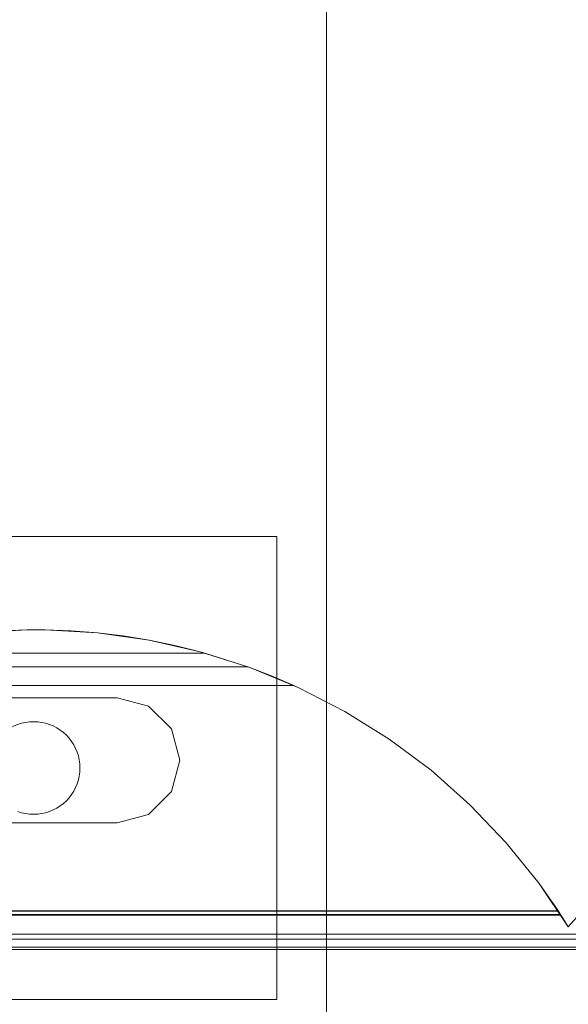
# Model space of a CAD drawing. Header units: inches. Extents: x -412 to -304, y -62 to 18.
# Tile 290 of 656: x -358.845 to -357.912, y -29.566 to -27.892. Entities that reach past the tile are written whole.
import ezdxf

# ---------------------------------------------------------------- set-up
doc = ezdxf.new("R2010")
doc.units = ezdxf.units.IN
doc.header["$LTSCALE"] = 32
doc.header["$MEASUREMENT"] = 0
doc.linetypes.add('Dash Style-1', pattern=[0.083328, 0.041656, -0.041672])
for name, color, linetype, lineweight in [('Black', 7, 'Continuous', 18), ('DashLineFill', 7, 'Dash Style-1', 13), ('Drawing', 7, 'Continuous', 18), ('Metal_HtAdjMech', 7, 'Continuous', 18), ('Metal_MP', 7, 'Continuous', 5), ('None', 7, 'Continuous', 18), ('SolidLine', 7, 'Continuous', 15), ('Wood_1-H', 7, 'Continuous', 13)]:
    doc.layers.add(name, color=color, linetype=linetype, lineweight=lineweight)

# ---------------------------------------------------------------- blocks, each defined once
blk = doc.blocks.new('Group-20')
at = {"layer": 'Black'}
for points in [[(-34.5479, 16.5361, 28.9791), (34.5479, 16.5361, 28.9791), (34.5479, -16.5361, 28.9791), (-34.5479, -16.5361, 28.9791)], [(-34.5479, 16.5361, 27.7008), (34.5479, 16.5361, 27.7008), (34.5479, -16.5361, 27.7008), (-34.5479, -16.5361, 27.7008)]]:
    blk.add_3dface(points, dxfattribs=at)
at = {"layer": 'Wood_1-H'}
for points in [[(-35.9649, 17.9531, 28.9988), (35.9649, 17.9531, 28.9988), (35.9649, -17.9531, 28.9988), (-35.9649, -17.9531, 28.9988)], [(-35.9649, 17.9531, 28.9791), (35.9649, 17.9531, 28.9791), (35.9649, -17.9531, 28.9791), (-35.9649, -17.9531, 28.9791)]]:
    blk.add_3dface(points, dxfattribs=at)
blk = doc.blocks.new('MPHtAdjStrut-1086 (3D)')
at = {"layer": 'Metal_MP', "invisible_edges": 10}
for points in [[(-19.718, -0.25, 5.3125), (19.718, -0.25, 5.3125), (19.718, 0.25, 5.3125), (-19.718, 0.25, 5.3125)], [(-19.718, 0.25, 2.3125), (19.718, 0.25, 2.3125), (19.718, -0.25, 2.3125), (-19.718, -0.25, 2.3125)]]:
    blk.add_3dface(points, dxfattribs=at)
at = {"layer": 'Metal_MP'}
blk.add_3dface([(-19.718, -0.25, 5.3125), (-19.718, -0.25, 2.3125), (19.718, -0.25, 2.3125), (19.718, -0.25, 5.3125)], dxfattribs=at)
blk = doc.blocks.new('MpHtAdjBase-3 (3D)')
at = {"layer": 'Black', "color": 7}
blk.add_blockref('MPHtAdjStrut-1086 (3D)', (0, 0), dxfattribs=at)
blk = doc.blocks.new('MpHtAdjTrough-1095 (3D)')
at = {"layer": 'Black'}
for points in [[(-17.3622, -4.0547, -1.5537), (17.3622, -4.0547, -1.5537), (17.3622, 2.5995, -3.9756), (-17.3622, 2.5995, -3.9756)], [(-17.3622, 2.5917, -4.0365), (17.3622, 2.5917, -4.0365), (17.3622, -4.0751, -1.6099), (-17.3622, -4.0751, -1.6099)]]:
    blk.add_3dface(points, dxfattribs=at)
blk = doc.blocks.new('MPHtAdj-PowerUnit (3D)')
at = {"layer": 'Metal_HtAdjMech'}
for points, invisible_edges in [([(-8.3398, 1.8151, -0.1575), (-17.6238, 0.1607, -0.1575), (-17.8539, -0.5139, -0.1575), (-17.815, -0.5528, -0.1575)], 11), ([(-8.3076, 1.7985, -0.1575), (-8.3398, 1.8151, -0.1575), (-17.815, -0.5528, -0.1575), (-17.8007, -0.6059, -0.1575)], 10), ([(-17.6238, 0.1607, -0.1575), (-8.3398, 1.8151, -0.1575), (-17.5893, 1.3746, -0.1575)], 11), ([(-17.8007, -0.6059, -0.1575), (-8.2139, 1.666, -0.1575), (-8.3076, 1.7985, -0.1575)], 9), ([(-17.4842, 1.7742, -1.5759), (-17.4842, -1.8449, -1.5759), (-17.5074, -1.8122, -1.5484), (-17.5074, 1.7415, -1.5484)], 5), ([(-17.5074, 1.7415, -1.5484), (-17.5074, -1.8122, -1.5484), (-17.5281, -1.7828, -1.5191), (-17.5281, 1.7121, -1.5191)], 5), ([(-17.5376, 1.6987, -1.5039), (-17.5281, 1.7121, -1.5191), (-17.5281, -1.7828, -1.5191)], 10), ([(-17.5376, -1.7694, -1.5039), (-17.5464, -1.7569, -1.4882), (-17.5464, 1.6862, -1.4882), (-17.5376, 1.6987, -1.5039)], 10), ([(-17.5376, 1.6987, -1.5039), (-17.5281, -1.7828, -1.5191), (-17.5376, -1.7694, -1.5039)], 9), ([(-17.5608, 1.666, -1.4588), (-17.5539, 1.6757, -1.4736), (-17.5539, -1.7464, -1.4737)], 10), ([(-17.5539, 1.6757, -1.4736), (-17.5464, 1.6862, -1.4882), (-17.5464, -1.7569, -1.4882)], 10), ([(-17.5539, 1.6757, -1.4736), (-17.5464, -1.7569, -1.4882), (-17.5539, -1.7464, -1.4737)], 9), ([(-17.8007, -0.6059, -0.1575), (-8.2039, 1.6085, -0.1575), (-8.2068, 1.6466, -0.1575), (-8.2139, 1.666, -0.1575)], 9), ([(-17.575, 1.5561, -1.4223), (-17.562, 1.6625, -1.4558), (-17.5706, -1.6792, -1.4346)], 11), ([(-17.5706, -1.6792, -1.4346), (-17.562, 1.6625, -1.4558), (-17.562, -1.7332, -1.4558)], 11), ([(-17.562, 1.6625, -1.4558), (-17.5608, 1.666, -1.4588), (-17.5539, -1.7464, -1.4737)], 10), ([(-17.5539, -1.7464, -1.4737), (-17.562, -1.7332, -1.4558), (-17.562, 1.6625, -1.4558)], 11), ([(-8.2039, 1.6085, -0.1575), (-17.8007, -0.6059, -0.1575), (-7.9597, 0.8645, -0.1575), (-7.9208, 0.9034, -0.1575)], 11), ([(-17.5851, 1.428, -1.3878), (-17.575, 1.5561, -1.4223), (-17.5804, -1.6739, -1.4052)], 10), ([(-17.575, 1.5561, -1.4223), (-17.575, -1.6769, -1.4223), (-17.5804, -1.6739, -1.4052)], 9), ([(-17.5706, -1.6792, -1.4346), (-17.575, -1.6769, -1.4223), (-17.575, 1.5561, -1.4223)], 10), ([(-17.5804, -1.6739, -1.4052), (-17.5851, -1.6713, -1.3878), (-17.5851, 1.428, -1.3878)], 8), ([(-17.5893, 1.3746, -0.1575), (-17.6511, 1.3155, -0.1575), (-17.651, 0.1851, -0.1575), (-17.6238, 0.1607, -0.1575)], 8), ([(-17.5891, -1.669, -1.3623), (-17.6031, -1.661, -1.3508), (-17.6031, 1.3614, -1.3508), (-17.5893, 1.3746, -1.3621)], 8), ([(-17.5893, 1.3746, -1.3621), (-17.5891, 1.3771, -1.3623), (-17.5891, -1.669, -1.3623)], 8), ([(-17.6238, 1.3416, -1.3451), (-17.6209, 1.3444, -1.3466), (-17.6209, -1.6503, -1.3466), (-17.6238, 0.1607, -1.3451)], 14), ([(-17.6238, 0.1607, -1.3451), (-17.6238, 0.1608, -1.3451), (-17.6238, 1.3416, -1.3451)], 10), ([(-17.6209, -1.6503, -1.3466), (-17.6209, 1.3444, -1.3466), (-17.6178, 1.3473, -1.3478), (-17.6178, -1.6522, -1.3478)], 5), ([(-17.6178, -1.6522, -1.3478), (-17.6178, 1.3473, -1.3478), (-17.6146, 1.3504, -1.3488), (-17.6146, -1.6541, -1.3488)], 5), ([(-17.6146, -1.6541, -1.3488), (-17.6146, 1.3504, -1.3488), (-17.6114, 1.3535, -1.3495), (-17.6114, -1.6561, -1.3495)], 1), ([(-7.9739, 0.8114, -0.1575), (-7.9597, 0.8645, -0.1575), (-17.8007, -0.6059, -0.1575)], 10), ([(-17.8007, -0.6059, -0.1575), (-7.9739, 0.5358, -0.1575), (-7.9739, 0.8114, -0.1575)], 9), ([(-17.8007, -0.6059, -0.1575), (-7.9597, 0.4826, -0.1575), (-7.9739, 0.5358, -0.1575)], 9), ([(-7.9208, 0.4437, -0.1575), (-7.9597, 0.4826, -0.1575), (-17.8007, -0.6059, -0.1575)], 10), ([(-17.8007, -0.6059, -0.1575), (-7.8676, 0.4295, -0.1575), (-7.9208, 0.4437, -0.1575)], 9), ([(-7.8684, 0.0208, -0.1575), (-7.8151, 0.0955, -0.1575), (-7.8676, 0.4295, -0.1575), (-17.8007, -0.6059, -0.1575)], 14), ([(-17.6448, 0.1796, -1.2087), (-17.6238, 0.1607, -0.1575), (-17.6504, 0.1846, -0.3887), (-17.651, 0.1851, -1.1812)], 11), ([(-17.6238, 0.1607, -0.1575), (-17.651, 0.1851, -0.1575), (-17.651, 0.1851, -0.3887), (-17.6504, 0.1846, -0.3887)], 8), ([(-17.6238, 0.1608, -1.3451), (-17.6238, 0.1607, -0.1575), (-17.6448, 0.1796, -1.2087)], 11), ([(-17.9991, -0.5528, -0.1575), (-17.6238, 0.1607, -0.1575), (-17.6974, 0.111, -0.1575)], 9), ([(-17.6238, 0.1607, -0.1575), (-17.9991, -0.5528, -0.1575), (-17.9602, -0.5139, -0.1575)], 9), ([(-17.6238, 0.1607, -0.1575), (-17.9602, -0.5139, -0.1575), (-17.907, -0.4996, -0.1575)], 9), ([(-17.907, -0.4996, -0.1575), (-17.8539, -0.5139, -0.1575), (-17.6238, 0.1607, -0.1575)], 10), ([(-17.6238, 0.1607, -0.1575), (-17.6504, 0.1438, -0.3887), (-17.6974, 0.111, -0.3828)], 9), ([(-17.6974, 0.111, -0.3828), (-17.6974, 0.111, -0.1575), (-17.6238, 0.1607, -0.1575)], 9), ([(-17.6504, 0.1438, -0.3887), (-17.6238, 0.1607, -0.1575), (-17.6448, 0.1474, -1.2087)], 11), ([(-17.6448, 0.1474, -1.2087), (-17.6238, 0.1607, -1.3451), (-17.6267, 0.1589, -1.3433)], 9), ([(-17.6448, 0.1474, -1.2087), (-17.6238, 0.1607, -0.1575), (-17.6238, 0.1607, -1.3451)], 11), ([(-17.6448, 0.1474, -1.2087), (-17.6267, 0.1589, -1.3433), (-17.6293, 0.1573, -1.3413)], 9), ([(-17.6448, 0.1474, -1.2087), (-17.6293, 0.1573, -1.3413), (-17.6318, 0.1557, -1.3391)], 9), ([(-17.6318, 0.1557, -1.3391), (-17.6341, 0.1543, -1.3367), (-17.6362, 0.153, -1.3341), (-17.6448, 0.1474, -1.2087)], 12), ([(-17.6362, 0.153, -1.3341), (-17.6371, 0.1524, -1.3327), (-17.6448, 0.1474, -1.2087)], 10), ([(-17.6448, 0.1474, -1.2087), (-17.6371, 0.1524, -1.3327), (-17.638, 0.1518, -1.3313)], 9), ([(-17.6448, 0.1474, -1.2087), (-17.638, 0.1518, -1.3313), (-17.6389, 0.1512, -1.3299)], 9), ([(-17.6448, 0.1474, -1.2087), (-17.6389, 0.1512, -1.3299), (-17.6396, 0.1508, -1.3284)], 9), ([(-17.6448, 0.1474, -1.2087), (-17.6396, 0.1508, -1.3284), (-17.6403, 0.1503, -1.3269)], 9), ([(-17.6403, 0.1503, -1.3269), (-17.6396, 0.1508, -1.3284), (-17.6396, -1.6386, -1.3284)], 10), ([(-17.6389, -1.6391, -1.3299), (-17.6396, 0.1508, -1.3284), (-17.6389, 0.1512, -1.3299)], 9), ([(-17.6389, -1.6391, -1.3299), (-17.6396, -1.6386, -1.3284), (-17.6396, 0.1508, -1.3284)], 10), ([(-17.6389, 0.1512, -1.3299), (-17.638, 0.1518, -1.3313), (-17.638, -1.6396, -1.3313)], 10), ([(-17.6389, 0.1512, -1.3299), (-17.638, -1.6396, -1.3313), (-17.6389, -1.6391, -1.3299)], 9), ([(-17.6371, -1.6402, -1.3328), (-17.638, 0.1518, -1.3313), (-17.6371, 0.1524, -1.3327)], 9), ([(-17.6371, -1.6402, -1.3328), (-17.638, -1.6396, -1.3313), (-17.638, 0.1518, -1.3313)], 10), ([(-17.6371, 0.1524, -1.3327), (-17.6362, 0.153, -1.3341), (-17.6362, -1.6408, -1.3341)], 10), ([(-17.6371, 0.1524, -1.3327), (-17.6362, -1.6408, -1.3341), (-17.6371, -1.6402, -1.3328)], 9), ([(-17.6341, 0.1543, -1.3367), (-17.6341, -1.6421, -1.3367), (-17.6362, -1.6408, -1.3341), (-17.6362, 0.153, -1.3341)], 5), ([(-17.6318, 0.1557, -1.3391), (-17.6318, -1.6435, -1.3391), (-17.6341, -1.6421, -1.3367), (-17.6341, 0.1543, -1.3367)], 5), ([(-17.6293, 0.1573, -1.3413), (-17.6293, -1.6451, -1.3413), (-17.6318, -1.6435, -1.3391), (-17.6318, 0.1557, -1.3391)], 5), ([(-17.6267, 0.1589, -1.3433), (-17.6267, -1.6468, -1.3433), (-17.6293, -1.6451, -1.3413), (-17.6293, 0.1573, -1.3413)], 5), ([(-17.6238, 0.1607, -1.3451), (-17.6238, -1.6485, -1.3451), (-17.6267, -1.6468, -1.3433), (-17.6267, 0.1589, -1.3433)], 5), ([(-17.6238, 0.1608, -1.3451), (-17.6238, 0.1607, -1.3451), (-17.6238, 0.1607, -0.1575)], 8), ([(-17.6238, 0.1607, -1.3451), (-17.6209, -1.6503, -1.3466), (-17.6238, -1.6485, -1.3451)], 9), ([(-17.6238, -1.6485, -1.3451), (-17.6238, 0.1607, -1.3451), (-17.6238, 0.1607, -1.3451)], 9), ([(-17.6238, 0.1607, -0.1575), (-17.6238, 0.1607, -1.3451), (-17.6238, 0.1607, -1.3451)], 8), ([(-17.6974, 0.111, -0.3828), (-17.6504, 0.1438, -0.3887), (-17.8539, -0.5139, -0.3632)], 10), ([(-17.6504, 0.1438, -0.3887), (-17.815, -0.5528, -0.3681), (-17.8539, -0.5139, -0.3632)], 9), ([(-17.8007, -0.6059, -0.3699), (-17.815, -0.5528, -0.3681), (-17.6504, 0.1438, -0.3887)], 10), ([(-17.6504, 0.1438, -0.3887), (-17.6504, -1.6316, -0.3887), (-17.8007, -0.8815, -0.3699), (-17.8007, -0.6059, -0.3699)], 10), ([(-17.6452, -1.635, -1.2087), (-17.651, -1.6312, -1.2087), (-17.651, 0.1434, -1.2087), (-17.6448, 0.1474, -1.2087)], 8), ([(-17.6448, 0.1474, -1.2087), (-17.651, 0.1434, -1.2087), (-17.6504, 0.1438, -0.3887)], 8), ([(-17.6448, 0.1474, -1.2087), (-17.6448, -1.6352, -1.2087), (-17.6452, -1.635, -1.2087)], 8), ([(-17.6448, 0.1474, -1.2087), (-17.6403, 0.1503, -1.3269), (-17.641, 0.1499, -1.3254)], 9), ([(-17.6448, 0.1474, -1.2087), (-17.641, 0.1499, -1.3254), (-17.6416, 0.1495, -1.3238)], 9), ([(-17.6448, 0.1474, -1.2087), (-17.6416, 0.1495, -1.3238), (-17.6421, 0.1492, -1.3223)], 9), ([(-17.6448, 0.1474, -1.2087), (-17.6421, 0.1492, -1.3223), (-17.6425, 0.1489, -1.3207)], 9), ([(-17.6448, 0.1474, -1.2087), (-17.6425, 0.1489, -1.3207), (-17.6429, 0.1486, -1.319)], 9), ([(-17.6448, 0.1474, -1.2087), (-17.6429, 0.1486, -1.319), (-17.6432, 0.1484, -1.3174)], 9), ([(-17.6448, 0.1474, -1.2087), (-17.6432, 0.1484, -1.3174), (-17.6435, 0.1483, -1.3158)], 9), ([(-17.6435, 0.1483, -1.3158), (-17.6436, 0.1482, -1.3141), (-17.6437, 0.1481, -1.3125), (-17.6448, 0.1474, -1.2087)], 8), ([(-17.6436, -1.636, -1.3141), (-17.6437, 0.1481, -1.3125), (-17.6436, 0.1482, -1.3141)], 9), ([(-17.6436, -1.636, -1.3141), (-17.6437, -1.6359, -1.3125), (-17.6437, 0.1481, -1.3125)], 8), ([(-17.6436, 0.1482, -1.3141), (-17.6435, 0.1483, -1.3158), (-17.6435, -1.6361, -1.3158)], 10), ([(-17.6436, 0.1482, -1.3141), (-17.6435, -1.6361, -1.3158), (-17.6436, -1.636, -1.3141)], 9), ([(-17.6432, -1.6363, -1.3174), (-17.6435, 0.1483, -1.3158), (-17.6432, 0.1484, -1.3174)], 9), ([(-17.6432, -1.6363, -1.3174), (-17.6435, -1.6361, -1.3158), (-17.6435, 0.1483, -1.3158)], 10), ([(-17.6432, 0.1484, -1.3174), (-17.6429, 0.1486, -1.319), (-17.6429, -1.6365, -1.319)], 10), ([(-17.6432, 0.1484, -1.3174), (-17.6429, -1.6365, -1.319), (-17.6432, -1.6363, -1.3174)], 9), ([(-17.6425, -1.6367, -1.3207), (-17.6429, 0.1486, -1.319), (-17.6425, 0.1489, -1.3207)], 9), ([(-17.6425, -1.6367, -1.3207), (-17.6429, -1.6365, -1.319), (-17.6429, 0.1486, -1.319)], 10), ([(-17.6425, 0.1489, -1.3207), (-17.6421, 0.1492, -1.3223), (-17.6421, -1.637, -1.3223)], 10), ([(-17.6425, 0.1489, -1.3207), (-17.6421, -1.637, -1.3223), (-17.6425, -1.6367, -1.3207)], 9), ([(-17.6416, -1.6373, -1.3239), (-17.6421, 0.1492, -1.3223), (-17.6416, 0.1495, -1.3238)], 9), ([(-17.6416, -1.6373, -1.3239), (-17.6421, -1.637, -1.3223), (-17.6421, 0.1492, -1.3223)], 10), ([(-17.6416, 0.1495, -1.3238), (-17.641, 0.1499, -1.3254), (-17.641, -1.6377, -1.3254)], 10), ([(-17.6416, 0.1495, -1.3238), (-17.641, -1.6377, -1.3254), (-17.6416, -1.6373, -1.3239)], 9), ([(-17.6403, -1.6381, -1.3269), (-17.641, 0.1499, -1.3254), (-17.6403, 0.1503, -1.3269)], 9), ([(-17.6403, -1.6381, -1.3269), (-17.641, -1.6377, -1.3254), (-17.641, 0.1499, -1.3254)], 10), ([(-17.6403, 0.1503, -1.3269), (-17.6396, -1.6386, -1.3284), (-17.6403, -1.6381, -1.3269)], 9), ([(-17.9991, -0.5528, -0.1575), (-17.6974, 0.111, -0.1575), (-17.7666, 0.0552, -0.1575)], 9), ([(-17.7666, 0.0552, -0.3742), (-17.6974, 0.111, -0.3828), (-17.8539, -0.5139, -0.3632)], 10), ([(-17.7666, 0.0552, -0.3742), (-17.7666, 0.0552, -0.1575), (-17.6974, 0.111, -0.1575), (-17.6974, 0.111, -0.3828)], 5), ([(-17.7666, 0.0552, -0.1575), (-17.8309, -0.0061, -0.1575), (-17.8899, -0.0726, -0.1575), (-17.9991, -0.5528, -0.1575)], 12), ([(-17.8309, -0.0061, -0.3661), (-17.7666, 0.0552, -0.3742), (-17.8539, -0.5139, -0.3632)], 10), ([(-17.8309, -0.0061, -0.3661), (-17.8309, -0.0061, -0.1575), (-17.7666, 0.0552, -0.1575), (-17.7666, 0.0552, -0.3742)], 5), ([(-17.8007, -0.6059, -0.1575), (-7.928, -0.0491, -0.1575), (-7.8684, 0.0208, -0.1575)], 9), ([(-17.8539, -0.5139, -0.3632), (-17.907, -0.4996, -0.3565), (-17.8899, -0.0726, -0.3587), (-17.8309, -0.0061, -0.3661)], 10), ([(-17.8899, -0.0726, -0.3587), (-17.8899, -0.0726, -0.1575), (-17.8309, -0.0061, -0.1575), (-17.8309, -0.0061, -0.3661)], 5), ([(-8.0641, -0.172, -0.1575), (-7.9934, -0.1135, -0.1575), (-7.928, -0.0491, -0.1575), (-17.8007, -0.6059, -0.1575)], 12), ([(-17.9991, -0.5528, -0.1575), (-17.8899, -0.0726, -0.1575), (-17.9431, -0.1438, -0.1575), (-17.9901, -0.2192, -0.1575)], 9), ([(-17.9431, -0.1438, -0.352), (-17.9431, -0.1438, -0.1575), (-17.8899, -0.0726, -0.1575), (-17.8899, -0.0726, -0.3587)], 5), ([(-17.9431, -0.1438, -0.352), (-17.8899, -0.0726, -0.3587), (-17.907, -0.4996, -0.3565)], 10), ([(-17.907, -0.4996, -0.3565), (-18.0307, -0.2982, -0.341), (-17.9901, -0.2192, -0.3461), (-17.9431, -0.1438, -0.352)], 9), ([(-17.9901, -0.2192, -0.3461), (-17.9901, -0.2192, -0.1575), (-17.9431, -0.1438, -0.1575), (-17.9431, -0.1438, -0.352)], 5), ([(-17.8007, -0.6059, -0.1575), (-17.8007, -0.8815, -0.1575), (-8.1396, -0.2242, -0.1575), (-8.0641, -0.172, -0.1575)], 10), ([(-17.907, -0.9878, -0.1575), (-18.0892, -1.0309, -0.1575), (-8.1396, -0.2242, -0.1575)], 11), ([(-8.1396, -0.2242, -0.1575), (-18.0892, -1.0309, -0.1575), (-18.0675, -1.0995, -0.1575)], 9), ([(-8.1396, -0.2242, -0.1575), (-18.0675, -1.0995, -0.1575), (-18.0351, -1.18, -0.1575)], 9), ([(-17.9901, -0.2192, -0.1575), (-18.0307, -0.2982, -0.1575), (-18.0646, -0.3804, -0.1575), (-17.9991, -0.5528, -0.1575)], 12), ([(-18.0351, -1.18, -0.1575), (-17.9963, -1.2576, -0.1575), (-17.9514, -1.3317, -0.1575), (-8.1396, -0.2242, -0.1575)], 12), ([(-18.0307, -0.2982, -0.341), (-18.0307, -0.2982, -0.1575), (-17.9901, -0.2192, -0.1575), (-17.9901, -0.2192, -0.3461)], 5), ([(-8.1396, -0.2242, -0.1575), (-17.9514, -1.3317, -0.1575), (-17.9005, -1.402, -0.1575), (-17.844, -1.4679, -0.1575)], 9), ([(-8.1396, -0.2242, -0.1575), (-17.8539, -0.9736, -0.1575), (-17.907, -0.9878, -0.1575)], 9), ([(-17.815, -0.9347, -0.1575), (-17.8539, -0.9736, -0.1575), (-8.1396, -0.2242, -0.1575)], 10), ([(-8.1396, -0.2242, -0.1575), (-17.844, -1.4679, -0.1575), (-17.7824, -1.5289, -0.1575), (-17.716, -1.5847, -0.1575)], 9), ([(-17.8007, -0.8815, -0.1575), (-17.815, -0.9347, -0.1575), (-8.1396, -0.2242, -0.1575)], 10), ([(-17.716, -1.5847, -0.1575), (-17.6452, -1.635, -0.1575), (-8.1396, -0.2242, -0.1575)], 10), ([(-17.6452, -1.635, -0.1575), (-17.5706, -1.6792, -0.1575), (-8.1396, -0.2242, -0.1575)], 10), ([(-8.1866, -1.4627, -0.1575), (-8.1354, -1.4169, -0.1575), (-8.1396, -0.2242, -0.1575), (-17.5706, -1.6792, -0.1575)], 12), ([(-18.0307, -0.2982, -0.1575), (-18.0501, -0.3428, -0.3245), (-18.0646, -0.3804, -0.3099)], 9), ([(-18.0646, -0.3804, -0.3099), (-18.0646, -0.3804, -0.1575), (-18.0307, -0.2982, -0.1575)], 9), ([(-18.0342, -0.3059, -0.3406), (-18.0501, -0.3428, -0.3245), (-18.0307, -0.2982, -0.1575)], 10), ([(-18.0307, -0.2982, -0.1575), (-18.0307, -0.2982, -0.341), (-18.0342, -0.3059, -0.3406)], 9), ([(-17.907, -0.4996, -0.3565), (-17.9602, -0.5139, -0.3499), (-18.0342, -0.3059, -0.3406), (-18.0307, -0.2982, -0.341)], 10), ([(-18.0646, -0.3804, -0.3099), (-18.0501, -0.3428, -0.3245), (-18.0342, -0.3059, -0.3406), (-18.0351, -1.18, -0.3397)], 12), ([(-18.0342, -0.3059, -0.3406), (-18.0342, -1.1819, -0.3406), (-18.0351, -1.18, -0.3397)], 8), ([(-18.0342, -1.1819, -0.3406), (-18.0342, -0.3059, -0.3406), (-18.0133, -0.6059, -0.3432), (-18.0133, -0.8815, -0.3432)], 10), ([(-17.9602, -0.5139, -0.3499), (-17.9991, -0.5528, -0.345), (-18.0342, -0.3059, -0.3406)], 10), ([(-17.9991, -0.5528, -0.345), (-18.0133, -0.6059, -0.3432), (-18.0342, -0.3059, -0.3406)], 10), ([(-18.0658, -0.3838, -0.2835), (-18.1286, -0.7594, -0.2835), (-18.1286, -0.7285, -0.2835)], 9), ([(-18.1238, -0.846, -0.2835), (-18.1286, -0.7594, -0.2835), (-18.0658, -0.3838, -0.2835)], 10), ([(-18.0915, -0.4651, -0.2835), (-18.0658, -0.3838, -0.2835), (-18.1286, -0.7285, -0.2835)], 10), ([(-18.0931, -1.0166, -0.2835), (-18.112, -0.9319, -0.2835), (-18.1238, -0.846, -0.2835), (-18.0658, -0.3838, -0.2835)], 12), ([(-18.0658, -0.3838, -0.2835), (-18.0675, -1.0995, -0.2835), (-18.0931, -1.0166, -0.2835)], 9), ([(-18.0658, -0.3838, -0.2835), (-18.0915, -0.4651, -0.2835), (-18.0892, -0.4569, -0.1575)], 10), ([(-18.0892, -0.4569, -0.1575), (-18.0646, -0.3804, -0.1575), (-18.0658, -0.3838, -0.2835)], 10), ([(-18.0646, -0.3804, -0.1575), (-18.0892, -0.4569, -0.1575), (-17.9991, -0.5528, -0.1575)], 10), ([(-18.0658, -0.3838, -0.2835), (-18.0658, -1.1041, -0.2835), (-18.0675, -1.0995, -0.2835)], 8), ([(-18.0646, -0.3804, -0.1575), (-18.0646, -0.3804, -0.3099), (-18.0657, -0.3835, -0.3087), (-18.0658, -0.3838, -0.2835)], 9), ([(-18.0512, -1.1424, -0.3235), (-18.0657, -1.1043, -0.3087), (-18.0657, -0.3835, -0.3087), (-18.0646, -0.3804, -0.3099)], 8), ([(-18.0646, -0.3804, -0.3099), (-18.0351, -1.18, -0.3397), (-18.0512, -1.1424, -0.3235)], 9), ([(-18.1286, -0.7285, -0.2835), (-18.1236, -0.6397, -0.2835), (-18.1112, -0.5517, -0.2835), (-18.0915, -0.4651, -0.2835)], 8), ([(-18.0915, -0.4651, -0.1597), (-18.1286, -0.7594, -0.1969), (-18.1271, -0.8027, -0.1953), (-18.1238, -0.846, -0.1921)], 9), ([(-18.1286, -0.7285, -0.1969), (-18.0915, -0.4651, -0.1597), (-18.1022, -0.5082, -0.1705)], 9), ([(-18.1286, -0.7285, -0.1969), (-18.1286, -0.7594, -0.1969), (-18.0915, -0.4651, -0.1597)], 10), ([(-18.1238, -0.846, -0.1921), (-18.1188, -0.8891, -0.187), (-18.0915, -0.4651, -0.1597)], 10), ([(-18.1188, -0.8891, -0.187), (-18.112, -0.9319, -0.1802), (-18.0915, -0.4651, -0.1597)], 10), ([(-18.112, -0.9319, -0.1802), (-18.1034, -0.9744, -0.1717), (-18.0928, -1.0165, -0.1611), (-18.0915, -0.4651, -0.1597)], 12), ([(-18.0915, -0.4651, -0.2835), (-18.1112, -0.5517, -0.2835), (-18.1112, -0.5517, -0.1794)], 10), ([(-18.1112, -0.5517, -0.1794), (-18.1022, -0.5082, -0.1705), (-18.0915, -0.4651, -0.2835)], 10), ([(-18.1022, -0.5082, -0.1705), (-18.0915, -0.4651, -0.1597), (-18.0915, -0.4651, -0.2835)], 10), ([(-18.0928, -1.0165, -0.1611), (-18.0892, -0.4569, -0.1575), (-18.0915, -0.4651, -0.1597)], 9), ([(-18.0928, -1.0165, -0.1611), (-18.0892, -1.0309, -0.1575), (-18.0892, -0.4569, -0.1575)], 8), ([(-18.0915, -0.4651, -0.2835), (-18.0915, -0.4651, -0.1597), (-18.0892, -0.4569, -0.1575)], 9), ([(-18.0892, -0.4569, -0.1575), (-18.0133, -0.6059, -0.1575), (-17.9991, -0.5528, -0.1575)], 9), ([(-18.0133, -0.8815, -0.1575), (-18.0133, -0.6059, -0.1575), (-18.0892, -0.4569, -0.1575), (-18.0892, -1.0309, -0.1575)], 10), ([(-18.1286, -0.7285, -0.1969), (-18.1022, -0.5082, -0.1705), (-18.1112, -0.5517, -0.1794)], 9), ([(-18.1286, -0.7285, -0.1969), (-18.1112, -0.5517, -0.1794), (-18.1183, -0.5956, -0.1866)], 9), ([(-18.1183, -0.5956, -0.1866), (-18.1112, -0.5517, -0.2835), (-18.1236, -0.6397, -0.2835)], 9), ([(-18.1183, -0.5956, -0.1866), (-18.1112, -0.5517, -0.1794), (-18.1112, -0.5517, -0.2835)], 10), ([(-18.1183, -0.5956, -0.1866), (-18.1236, -0.6397, -0.1918), (-18.127, -0.684, -0.1953), (-18.1286, -0.7285, -0.1969)], 8), ([(-18.1236, -0.6397, -0.2835), (-18.1236, -0.6397, -0.1918), (-18.1183, -0.5956, -0.1866)], 9), ([(-18.127, -0.684, -0.1953), (-18.1236, -0.6397, -0.2835), (-18.1286, -0.7285, -0.2835)], 9), ([(-18.127, -0.684, -0.1953), (-18.1236, -0.6397, -0.1918), (-18.1236, -0.6397, -0.2835)], 10), ([(-18.1286, -0.7285, -0.2835), (-18.1286, -0.7285, -0.1969), (-18.127, -0.684, -0.1953)], 8), ([(-18.1286, -0.7594, -0.2835), (-18.1238, -0.846, -0.2835), (-18.1271, -0.8027, -0.1953)], 10), ([(-18.1271, -0.8027, -0.1953), (-18.1286, -0.7594, -0.1969), (-18.1286, -0.7594, -0.2835)], 8)]:
    blk.add_3dface(points, dxfattribs=dict(at, invisible_edges=invisible_edges))
for points in [[(-17.5891, 1.3771, -1.3623), (-17.5851, 1.428, -1.3878), (-17.5851, -1.6713, -1.3878), (-17.5891, -1.669, -1.3623)], [(-17.6114, 1.3535, -1.3495), (-17.6031, 1.3614, -1.3508), (-17.6031, -1.661, -1.3508), (-17.6114, -1.6561, -1.3495)], [(-17.651, -1.6312, -1.2087), (-17.6504, -1.6316, -0.3887), (-17.6504, 0.1438, -0.3887), (-17.651, 0.1434, -1.2087)], [(-17.6437, -1.6359, -1.3125), (-17.6448, -1.6352, -1.2087), (-17.6448, 0.1474, -1.2087), (-17.6437, 0.1481, -1.3125)], [(-18.0657, -1.1043, -0.3087), (-18.0658, -1.1041, -0.2835), (-18.0658, -0.3838, -0.2835), (-18.0657, -0.3835, -0.3087)], [(-17.907, -0.4996, -0.1575), (-17.9602, -0.5139, -0.1575), (-17.9602, -0.5139, -0.3499), (-17.907, -0.4996, -0.3565)], [(-17.8539, -0.5139, -0.1575), (-17.907, -0.4996, -0.1575), (-17.907, -0.4996, -0.3565), (-17.8539, -0.5139, -0.3632)], [(-17.9602, -0.5139, -0.1575), (-17.9991, -0.5528, -0.1575), (-17.9991, -0.5528, -0.345), (-17.9602, -0.5139, -0.3499)], [(-17.815, -0.5528, -0.1575), (-17.8539, -0.5139, -0.1575), (-17.8539, -0.5139, -0.3632), (-17.815, -0.5528, -0.3681)], [(-17.9991, -0.5528, -0.1575), (-18.0133, -0.6059, -0.1575), (-18.0133, -0.6059, -0.3432), (-17.9991, -0.5528, -0.345)], [(-17.8007, -0.6059, -0.1575), (-17.815, -0.5528, -0.1575), (-17.815, -0.5528, -0.3681), (-17.8007, -0.6059, -0.3699)], [(-18.0133, -0.6059, -0.1575), (-18.0133, -0.8815, -0.1575), (-18.0133, -0.8815, -0.3432), (-18.0133, -0.6059, -0.3432)], [(-17.8007, -0.8815, -0.1575), (-17.8007, -0.6059, -0.1575), (-17.8007, -0.6059, -0.3699), (-17.8007, -0.8815, -0.3699)], [(-18.1286, -0.7285, -0.1969), (-18.1286, -0.7285, -0.2835), (-18.1286, -0.7594, -0.2835), (-18.1286, -0.7594, -0.1969)]]:
    blk.add_3dface(points, dxfattribs=at)
blk = doc.blocks.new('TEK04-FrameB (3D)')
at = {"layer": 'Metal_HtAdjMech'}
for points, invisible_edges in [([(18.9567, -0.374, 11.6142), (18.9567, -2.2638, 11.6142), (19.2728, -1.8367, 11.6142), (19.2743, -1.83, 11.6142)], 10), ([(19.2743, -1.83, 11.6142), (19.2764, -1.8235, 11.6142), (18.9567, -0.374, 11.6142)], 10), ([(18.9567, -2.2638, 11.5354), (18.9567, -2.2638, 11.6142), (18.9567, -0.374, 11.6142), (18.9567, -0.3843, 11.6137)], 8), ([(18.9567, -0.3843, 11.6137), (18.9567, -0.3945, 11.6124), (18.9567, -2.2638, 11.5354)], 10), ([(19.7441, -2.2638, 11.6142), (19.7441, -0.374, 11.6142), (19.5073, -0.8996, 11.6142), (19.5055, -0.9132, 11.6142)], 10), ([(19.7441, -0.3843, 11.6137), (19.7441, -0.374, 11.6142), (19.7441, -2.2638, 11.6142)], 8), ([(19.7441, -2.2638, 11.6142), (19.7441, -0.3945, 11.6124), (19.7441, -0.3843, 11.6137)], 9), ([(18.9567, -0.3945, 11.6124), (18.9567, -0.4046, 11.6101), (18.9567, -2.2638, 11.5354)], 10), ([(19.7441, -2.2638, 11.6142), (19.7441, -0.4046, 11.6101), (19.7441, -0.3945, 11.6124)], 9), ([(18.9567, -0.4046, 11.6101), (18.9567, -0.4144, 11.6071), (18.9567, -2.2638, 11.5354)], 10), ([(18.9567, -2.2638, 11.5354), (18.9567, -0.4144, 11.6071), (18.9567, -0.4239, 11.6031)], 9), ([(19.7441, -2.2638, 11.6142), (19.7441, -0.4144, 11.6071), (19.7441, -0.4046, 11.6101)], 9), ([(19.7441, -0.4239, 11.6031), (19.7441, -0.4144, 11.6071), (19.7441, -2.2638, 11.6142)], 10), ([(18.9567, -0.4239, 11.6031), (18.9567, -0.5709, 11.5354), (18.9567, -2.2638, 11.5354)], 9), ([(19.7441, -2.2638, 11.6142), (19.7441, -2.2638, 11.5354), (19.7441, -0.5709, 11.5354), (19.7441, -0.4239, 11.6031)], 12), ([(18.9567, -2.2638, 11.5354), (18.9567, -0.5709, 11.5354), (19.2764, -1.8235, 11.5354), (19.2743, -1.83, 11.5354)], 10), ([(19.7441, -0.5709, 11.5354), (19.7441, -2.2638, 11.5354), (19.4984, -0.9397, 11.5354), (19.5025, -0.9266, 11.5354)], 10), ([(19.7441, -2.2638, 11.6142), (19.5055, -0.9132, 11.6142), (19.5025, -0.9266, 11.6142)], 9), ([(19.5025, -0.9266, 11.6142), (19.4984, -0.9397, 11.6142), (19.7441, -2.2638, 11.6142)], 10), ([(19.7441, -2.2638, 11.6142), (19.4931, -0.9524, 11.6142), (19.4186, -1.811, 11.6142), (19.4218, -1.8171, 11.6142)], 11), ([(19.4265, -1.83, 11.5354), (19.4244, -1.8235, 11.5354), (19.4931, -0.9524, 11.5354), (19.7441, -2.2638, 11.5354)], 14), ([(19.4984, -0.9397, 11.6142), (19.4931, -0.9524, 11.6142), (19.7441, -2.2638, 11.6142)], 10), ([(19.7441, -2.2638, 11.5354), (19.4931, -0.9524, 11.5354), (19.4984, -0.9397, 11.5354)], 9), ([(19.2764, -1.8235, 11.5354), (19.2764, -1.8235, 11.6142), (19.2743, -1.83, 11.6142), (19.2743, -1.83, 11.5354)], 5), ([(19.7441, -2.2638, 11.6142), (19.4218, -1.8171, 11.6142), (19.4244, -1.8235, 11.6142)], 9), ([(19.4244, -1.8235, 11.6142), (19.4265, -1.83, 11.6142), (19.7441, -2.2638, 11.6142)], 10), ([(19.4265, -1.83, 11.5354), (19.4265, -1.83, 11.6142), (19.4244, -1.8235, 11.6142), (19.4244, -1.8235, 11.5354)], 5), ([(19.2743, -1.83, 11.5354), (19.2728, -1.8367, 11.5354), (18.9567, -2.2638, 11.5354)], 10), ([(19.272, -1.8435, 11.6142), (19.2728, -1.8367, 11.6142), (18.9567, -2.2638, 11.6142)], 10), ([(18.9567, -2.2638, 11.5354), (19.2728, -1.8367, 11.5354), (19.272, -1.8435, 11.5354)], 9), ([(19.2728, -1.8367, 11.5354), (19.2728, -1.8367, 11.6142), (19.272, -1.8435, 11.6142), (19.272, -1.8435, 11.5354)], 5), ([(19.2743, -1.83, 11.5354), (19.2743, -1.83, 11.6142), (19.2728, -1.8367, 11.6142), (19.2728, -1.8367, 11.5354)], 5), ([(19.4265, -1.83, 11.6142), (19.4279, -1.8367, 11.6142), (19.7441, -2.2638, 11.6142)], 10), ([(19.4279, -1.8367, 11.5354), (19.4279, -1.8367, 11.6142), (19.4265, -1.83, 11.6142), (19.4265, -1.83, 11.5354)], 5), ([(19.7441, -2.2638, 11.5354), (19.4279, -1.8367, 11.5354), (19.4265, -1.83, 11.5354)], 9), ([(19.7441, -2.2638, 11.6142), (19.4279, -1.8367, 11.6142), (19.4288, -1.8435, 11.6142)], 9), ([(19.4288, -1.8435, 11.5354), (19.4288, -1.8435, 11.6142), (19.4279, -1.8367, 11.6142), (19.4279, -1.8367, 11.5354)], 5), ([(19.4288, -1.8435, 11.5354), (19.4279, -1.8367, 11.5354), (19.7441, -2.2638, 11.5354)], 10), ([(18.9567, -2.2638, 11.6142), (19.2717, -1.8504, 11.6142), (19.272, -1.8435, 11.6142)], 9), ([(19.272, -1.8435, 11.5354), (19.2717, -1.8504, 11.5354), (18.9567, -2.2638, 11.5354)], 10), ([(19.272, -1.8573, 11.6142), (19.2717, -1.8504, 11.6142), (18.9567, -2.2638, 11.6142)], 10), ([(18.9567, -2.2638, 11.5354), (19.2717, -1.8504, 11.5354), (19.272, -1.8573, 11.5354)], 9), ([(18.9567, -2.2638, 11.6142), (19.2728, -1.8641, 11.6142), (19.272, -1.8573, 11.6142)], 9), ([(19.272, -1.8573, 11.5354), (19.2728, -1.8641, 11.5354), (18.9567, -2.2638, 11.5354)], 10), ([(19.272, -1.8435, 11.5354), (19.272, -1.8435, 11.6142), (19.2717, -1.8504, 11.6142), (19.2717, -1.8504, 11.5354)], 5), ([(19.2717, -1.8504, 11.5354), (19.2717, -1.8504, 11.6142), (19.272, -1.8573, 11.6142), (19.272, -1.8573, 11.5354)], 5), ([(19.272, -1.8573, 11.5354), (19.272, -1.8573, 11.6142), (19.2728, -1.8641, 11.6142), (19.2728, -1.8641, 11.5354)], 5), ([(19.4288, -1.8573, 11.6142), (19.4279, -1.8641, 11.6142), (19.7441, -2.2638, 11.6142)], 10), ([(19.4279, -1.8641, 11.5354), (19.4279, -1.8641, 11.6142), (19.4288, -1.8573, 11.6142), (19.4288, -1.8573, 11.5354)], 5), ([(19.7441, -2.2638, 11.5354), (19.4279, -1.8641, 11.5354), (19.4288, -1.8573, 11.5354)], 9), ([(19.4288, -1.8435, 11.6142), (19.4291, -1.8504, 11.6142), (19.7441, -2.2638, 11.6142)], 10), ([(19.4291, -1.8504, 11.5354), (19.4291, -1.8504, 11.6142), (19.4288, -1.8435, 11.6142), (19.4288, -1.8435, 11.5354)], 5), ([(19.7441, -2.2638, 11.5354), (19.4291, -1.8504, 11.5354), (19.4288, -1.8435, 11.5354)], 9), ([(19.7441, -2.2638, 11.6142), (19.4291, -1.8504, 11.6142), (19.4288, -1.8573, 11.6142)], 9), ([(19.4288, -1.8573, 11.5354), (19.4288, -1.8573, 11.6142), (19.4291, -1.8504, 11.6142), (19.4291, -1.8504, 11.5354)], 5), ([(19.4288, -1.8573, 11.5354), (19.4291, -1.8504, 11.5354), (19.7441, -2.2638, 11.5354)], 10), ([(19.2743, -1.8708, 11.6142), (19.2728, -1.8641, 11.6142), (18.9567, -2.2638, 11.6142)], 10), ([(18.9567, -2.2638, 11.5354), (19.2728, -1.8641, 11.5354), (19.2743, -1.8708, 11.5354)], 9), ([(18.9567, -2.2638, 11.6142), (19.2764, -1.8773, 11.6142), (19.2743, -1.8708, 11.6142)], 9), ([(19.2743, -1.8708, 11.5354), (19.2764, -1.8773, 11.5354), (18.9567, -2.2638, 11.5354)], 10), ([(19.2728, -1.8641, 11.5354), (19.2728, -1.8641, 11.6142), (19.2743, -1.8708, 11.6142), (19.2743, -1.8708, 11.5354)], 5), ([(19.2743, -1.8708, 11.5354), (19.2743, -1.8708, 11.6142), (19.2764, -1.8773, 11.6142), (19.2764, -1.8773, 11.5354)], 5), ([(19.4265, -1.8708, 11.6142), (19.4244, -1.8773, 11.6142), (19.7441, -2.2638, 11.6142)], 10), ([(19.4244, -1.8773, 11.5354), (19.4244, -1.8773, 11.6142), (19.4265, -1.8708, 11.6142), (19.4265, -1.8708, 11.5354)], 5), ([(19.7441, -2.2638, 11.5354), (19.4244, -1.8773, 11.5354), (19.4265, -1.8708, 11.5354)], 9), ([(19.7441, -2.2638, 11.6142), (19.4279, -1.8641, 11.6142), (19.4265, -1.8708, 11.6142)], 9), ([(19.4265, -1.8708, 11.5354), (19.4265, -1.8708, 11.6142), (19.4279, -1.8641, 11.6142), (19.4279, -1.8641, 11.5354)], 5), ([(19.4265, -1.8708, 11.5354), (19.4279, -1.8641, 11.5354), (19.7441, -2.2638, 11.5354)], 10), ([(18.9567, -2.2638, 11.6142), (19.279, -1.8837, 11.6142), (19.2764, -1.8773, 11.6142)], 9), ([(19.2764, -1.8773, 11.5354), (19.279, -1.8837, 11.5354), (18.9567, -2.2638, 11.5354)], 10), ([(18.9567, -2.2638, 11.6142), (19.2822, -1.8898, 11.6142), (19.279, -1.8837, 11.6142)], 9), ([(19.279, -1.8837, 11.5354), (19.2822, -1.8898, 11.5354), (18.9567, -2.2638, 11.5354)], 10), ([(19.2859, -1.8956, 11.6142), (19.2822, -1.8898, 11.6142), (18.9567, -2.2638, 11.6142)], 10), ([(18.9567, -2.2638, 11.5354), (19.2822, -1.8898, 11.5354), (19.2859, -1.8956, 11.5354)], 9), ([(19.2764, -1.8773, 11.5354), (19.2764, -1.8773, 11.6142), (19.279, -1.8837, 11.6142), (19.279, -1.8837, 11.5354)], 5), ([(19.279, -1.8837, 11.5354), (19.279, -1.8837, 11.6142), (19.2822, -1.8898, 11.6142), (19.2822, -1.8898, 11.5354)], 5), ([(19.2822, -1.8898, 11.5354), (19.2822, -1.8898, 11.6142), (19.2859, -1.8956, 11.6142), (19.2859, -1.8956, 11.5354)], 5), ([(19.7441, -2.2638, 11.6142), (19.4186, -1.8898, 11.6142), (19.4149, -1.8956, 11.6142)], 9), ([(19.4149, -1.8956, 11.5354), (19.4149, -1.8956, 11.6142), (19.4186, -1.8898, 11.6142), (19.4186, -1.8898, 11.5354)], 5), ([(19.4149, -1.8956, 11.5354), (19.4186, -1.8898, 11.5354), (19.7441, -2.2638, 11.5354)], 10), ([(19.4218, -1.8837, 11.6142), (19.4186, -1.8898, 11.6142), (19.7441, -2.2638, 11.6142)], 10), ([(19.4186, -1.8898, 11.5354), (19.4186, -1.8898, 11.6142), (19.4218, -1.8837, 11.6142), (19.4218, -1.8837, 11.5354)], 5), ([(19.7441, -2.2638, 11.5354), (19.4186, -1.8898, 11.5354), (19.4218, -1.8837, 11.5354)], 9), ([(19.7441, -2.2638, 11.6142), (19.4244, -1.8773, 11.6142), (19.4218, -1.8837, 11.6142)], 9), ([(19.4218, -1.8837, 11.5354), (19.4218, -1.8837, 11.6142), (19.4244, -1.8773, 11.6142), (19.4244, -1.8773, 11.5354)], 5), ([(19.4218, -1.8837, 11.5354), (19.4244, -1.8773, 11.5354), (19.7441, -2.2638, 11.5354)], 10), ([(18.9567, -2.2638, 11.6142), (19.2901, -1.901, 11.6142), (19.2859, -1.8956, 11.6142)], 9), ([(19.2859, -1.8956, 11.5354), (19.2901, -1.901, 11.5354), (18.9567, -2.2638, 11.5354)], 10), ([(19.2947, -1.9061, 11.6142), (19.2901, -1.901, 11.6142), (18.9567, -2.2638, 11.6142)], 10), ([(18.9567, -2.2638, 11.5354), (19.2901, -1.901, 11.5354), (19.2947, -1.9061, 11.5354)], 9), ([(18.9567, -2.2638, 11.6142), (19.2998, -1.9107, 11.6142), (19.2947, -1.9061, 11.6142)], 9), ([(19.2947, -1.9061, 11.5354), (19.2998, -1.9107, 11.5354), (18.9567, -2.2638, 11.5354)], 10), ([(19.2859, -1.8956, 11.5354), (19.2859, -1.8956, 11.6142), (19.2901, -1.901, 11.6142), (19.2901, -1.901, 11.5354)], 5), ([(19.2901, -1.901, 11.5354), (19.2901, -1.901, 11.6142), (19.2947, -1.9061, 11.6142), (19.2947, -1.9061, 11.5354)], 5), ([(19.2947, -1.9061, 11.5354), (19.2947, -1.9061, 11.6142), (19.2998, -1.9107, 11.6142), (19.2998, -1.9107, 11.5354)], 5), ([(19.7441, -2.2638, 11.6142), (19.4061, -1.9061, 11.6142), (19.401, -1.9107, 11.6142)], 9), ([(19.401, -1.9107, 11.5354), (19.401, -1.9107, 11.6142), (19.4061, -1.9061, 11.6142), (19.4061, -1.9061, 11.5354)], 5), ([(19.401, -1.9107, 11.5354), (19.4061, -1.9061, 11.5354), (19.7441, -2.2638, 11.5354)], 10), ([(19.4107, -1.901, 11.6142), (19.4061, -1.9061, 11.6142), (19.7441, -2.2638, 11.6142)], 10), ([(19.4061, -1.9061, 11.5354), (19.4061, -1.9061, 11.6142), (19.4107, -1.901, 11.6142), (19.4107, -1.901, 11.5354)], 5), ([(19.7441, -2.2638, 11.5354), (19.4061, -1.9061, 11.5354), (19.4107, -1.901, 11.5354)], 9), ([(19.7441, -2.2638, 11.6142), (19.4149, -1.8956, 11.6142), (19.4107, -1.901, 11.6142)], 9), ([(19.4107, -1.901, 11.5354), (19.4107, -1.901, 11.6142), (19.4149, -1.8956, 11.6142), (19.4149, -1.8956, 11.5354)], 5), ([(19.4107, -1.901, 11.5354), (19.4149, -1.8956, 11.5354), (19.7441, -2.2638, 11.5354)], 10), ([(19.3052, -1.9149, 11.6142), (19.2998, -1.9107, 11.6142), (18.9567, -2.2638, 11.6142)], 10), ([(18.9567, -2.2638, 11.5354), (19.2998, -1.9107, 11.5354), (19.3052, -1.9149, 11.5354)], 9), ([(18.9567, -2.2638, 11.6142), (19.311, -1.9186, 11.6142), (19.3052, -1.9149, 11.6142)], 9), ([(19.3052, -1.9149, 11.5354), (19.311, -1.9186, 11.5354), (18.9567, -2.2638, 11.5354)], 10), ([(19.3171, -1.9218, 11.6142), (19.311, -1.9186, 11.6142), (18.9567, -2.2638, 11.6142)], 10), ([(18.9567, -2.2638, 11.5354), (19.311, -1.9186, 11.5354), (19.3171, -1.9218, 11.5354)], 9), ([(19.3235, -1.9244, 11.6142), (19.3171, -1.9218, 11.6142), (18.9567, -2.2638, 11.6142)], 10), ([(18.9567, -2.2638, 11.5354), (19.3171, -1.9218, 11.5354), (19.3235, -1.9244, 11.5354)], 9), ([(18.9567, -2.2638, 11.6142), (19.33, -1.9265, 11.6142), (19.3235, -1.9244, 11.6142)], 9), ([(19.3235, -1.9244, 11.5354), (19.33, -1.9265, 11.5354), (18.9567, -2.2638, 11.5354)], 10), ([(19.2998, -1.9107, 11.5354), (19.2998, -1.9107, 11.6142), (19.3052, -1.9149, 11.6142), (19.3052, -1.9149, 11.5354)], 5), ([(19.3052, -1.9149, 11.5354), (19.3052, -1.9149, 11.6142), (19.311, -1.9186, 11.6142), (19.311, -1.9186, 11.5354)], 5), ([(19.311, -1.9186, 11.5354), (19.311, -1.9186, 11.6142), (19.3171, -1.9218, 11.6142), (19.3171, -1.9218, 11.5354)], 5), ([(19.3171, -1.9218, 11.5354), (19.3171, -1.9218, 11.6142), (19.3235, -1.9244, 11.6142), (19.3235, -1.9244, 11.5354)], 5), ([(19.3235, -1.9244, 11.5354), (19.3235, -1.9244, 11.6142), (19.33, -1.9265, 11.6142), (19.33, -1.9265, 11.5354)], 5), ([(19.3773, -1.9244, 11.6142), (19.3708, -1.9265, 11.6142), (19.7441, -2.2638, 11.6142)], 10), ([(19.3708, -1.9265, 11.5354), (19.3708, -1.9265, 11.6142), (19.3773, -1.9244, 11.6142), (19.3773, -1.9244, 11.5354)], 5), ([(19.7441, -2.2638, 11.5354), (19.3708, -1.9265, 11.5354), (19.3773, -1.9244, 11.5354)], 9), ([(19.7441, -2.2638, 11.6142), (19.3837, -1.9218, 11.6142), (19.3773, -1.9244, 11.6142)], 9), ([(19.3773, -1.9244, 11.5354), (19.3773, -1.9244, 11.6142), (19.3837, -1.9218, 11.6142), (19.3837, -1.9218, 11.5354)], 5), ([(19.3773, -1.9244, 11.5354), (19.3837, -1.9218, 11.5354), (19.7441, -2.2638, 11.5354)], 10), ([(19.7441, -2.2638, 11.6142), (19.3898, -1.9186, 11.6142), (19.3837, -1.9218, 11.6142)], 9), ([(19.3837, -1.9218, 11.5354), (19.3837, -1.9218, 11.6142), (19.3898, -1.9186, 11.6142), (19.3898, -1.9186, 11.5354)], 5), ([(19.3837, -1.9218, 11.5354), (19.3898, -1.9186, 11.5354), (19.7441, -2.2638, 11.5354)], 10), ([(19.3956, -1.9149, 11.6142), (19.3898, -1.9186, 11.6142), (19.7441, -2.2638, 11.6142)], 10), ([(19.3898, -1.9186, 11.5354), (19.3898, -1.9186, 11.6142), (19.3956, -1.9149, 11.6142), (19.3956, -1.9149, 11.5354)], 5), ([(19.7441, -2.2638, 11.5354), (19.3898, -1.9186, 11.5354), (19.3956, -1.9149, 11.5354)], 9), ([(19.401, -1.9107, 11.6142), (19.3956, -1.9149, 11.6142), (19.7441, -2.2638, 11.6142)], 10), ([(19.3956, -1.9149, 11.5354), (19.3956, -1.9149, 11.6142), (19.401, -1.9107, 11.6142), (19.401, -1.9107, 11.5354)], 5), ([(19.7441, -2.2638, 11.5354), (19.3956, -1.9149, 11.5354), (19.401, -1.9107, 11.5354)], 9), ([(19.3367, -1.9279, 11.6142), (19.33, -1.9265, 11.6142), (18.9567, -2.2638, 11.6142)], 10), ([(18.9567, -2.2638, 11.5354), (19.33, -1.9265, 11.5354), (19.3367, -1.9279, 11.5354)], 9), ([(18.9567, -2.2638, 11.6142), (19.3435, -1.9288, 11.6142), (19.3367, -1.9279, 11.6142)], 9), ([(19.3367, -1.9279, 11.5354), (19.3435, -1.9288, 11.5354), (18.9567, -2.2638, 11.5354)], 10), ([(19.3504, -1.9291, 11.6142), (19.3435, -1.9288, 11.6142), (18.9567, -2.2638, 11.6142), (19.7441, -2.2638, 11.6142)], 10), ([(19.7441, -2.2638, 11.5354), (18.9567, -2.2638, 11.5354), (19.3435, -1.9288, 11.5354), (19.3504, -1.9291, 11.5354)], 10), ([(19.33, -1.9265, 11.5354), (19.33, -1.9265, 11.6142), (19.3367, -1.9279, 11.6142), (19.3367, -1.9279, 11.5354)], 5), ([(19.3367, -1.9279, 11.5354), (19.3367, -1.9279, 11.6142), (19.3435, -1.9288, 11.6142), (19.3435, -1.9288, 11.5354)], 5), ([(19.3435, -1.9288, 11.5354), (19.3435, -1.9288, 11.6142), (19.3504, -1.9291, 11.6142), (19.3504, -1.9291, 11.5354)], 5), ([(19.7441, -2.2638, 11.6142), (19.3573, -1.9288, 11.6142), (19.3504, -1.9291, 11.6142)], 9), ([(19.3504, -1.9291, 11.5354), (19.3504, -1.9291, 11.6142), (19.3573, -1.9288, 11.6142), (19.3573, -1.9288, 11.5354)], 5), ([(19.3504, -1.9291, 11.5354), (19.3573, -1.9288, 11.5354), (19.7441, -2.2638, 11.5354)], 10), ([(19.3641, -1.9279, 11.6142), (19.3573, -1.9288, 11.6142), (19.7441, -2.2638, 11.6142)], 10), ([(19.3573, -1.9288, 11.5354), (19.3573, -1.9288, 11.6142), (19.3641, -1.9279, 11.6142), (19.3641, -1.9279, 11.5354)], 5), ([(19.7441, -2.2638, 11.5354), (19.3573, -1.9288, 11.5354), (19.3641, -1.9279, 11.5354)], 9), ([(19.7441, -2.2638, 11.6142), (19.3708, -1.9265, 11.6142), (19.3641, -1.9279, 11.6142)], 9), ([(19.3641, -1.9279, 11.5354), (19.3641, -1.9279, 11.6142), (19.3708, -1.9265, 11.6142), (19.3708, -1.9265, 11.5354)], 5), ([(19.3641, -1.9279, 11.5354), (19.3708, -1.9265, 11.5354), (19.7441, -2.2638, 11.5354)], 10)]:
    blk.add_3dface(points, dxfattribs=dict(at, invisible_edges=invisible_edges))
blk.add_3dface([(19.7441, -2.2638, 11.6142), (18.9567, -2.2638, 11.6142), (18.9567, -2.2638, 11.5354), (19.7441, -2.2638, 11.5354)], dxfattribs=at)
blk = doc.blocks.new('TEK04-Frame (3D)')
at = {"layer": 'DashLineFill', "color": 7, "transparency": 33554687}
blk.add_blockref('TEK04-FrameB (3D)', (-1.4565, 2.5984, -11.6929), dxfattribs=at)
blk = doc.blocks.new('Group-23')
at = {"layer": 'None'}
blk.add_blockref('Group-20', (0, 0), dxfattribs=at)
at = {"layer": 'SolidLine', "color": 7}
for name, p in [('MpHtAdjBase-3 (3D)', (0, 0)), ('MpHtAdjTrough-1095 (3D)', (0, 0, 27.7008)), ('MPHtAdj-PowerUnit (3D)', (21.5551, 0, 27.7008))]:
    blk.add_blockref(name, p, dxfattribs=at)
at = {"layer": 'SolidLine', "color": 7, "rotation": 180}
blk.add_blockref('TEK04-Frame (3D)', (21.5551, 0, 27.7008), dxfattribs=at)
blk = doc.blocks.new('MP Ht Adju Rect Table (3D)')
at = {"layer": 'None'}
blk.add_blockref('Group-23', (0, 0), dxfattribs=at)
at = {"layer": 'Drawing', "color": 0, "flags": 1}
for tag in ['Tag', 'Catalog', 'Option1', 'Option2', 'Option3', 'Option4', 'Option5', 'Option6', 'Option7', 'Option8', 'Option9', 'Option10', 'Option11', 'Option12', 'Custom', 'FinishGroup', 'Discount', 'Item2', 'Item3', 'Item6', 'Item9', 'Item10', 'Item12', 'Item13', 'Item16', 'Item19', 'Item20', 'Item21', 'Item22', 'Item23', 'Item24', 'Item25', 'Item8', 'Item18', 'Item1', 'Item4', 'Item5', 'Item7', 'Item11', 'Item14', 'Item15', 'Item17']:
    blk.add_attdef(tag, (-16.6066, -46.5306), '', height=0.00709, dxfattribs=at)

msp = doc.modelspace()

# ---------------------------------------------------------------- block references
at = {"layer": 'Drawing', "rotation": 270}
msp.add_blockref('MP Ht Adju Rect Table (3D)', (-358.0728, -25.5031), dxfattribs=at)

doc.saveas('drawing.dxf')
